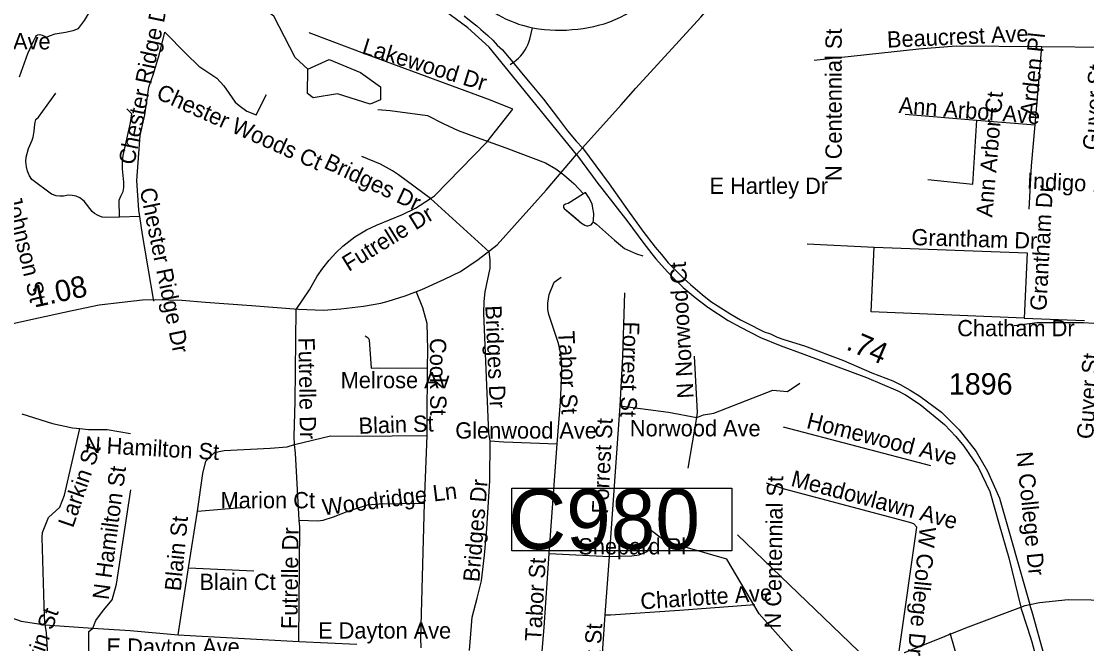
# Model space of a CAD drawing. Extents: x 1662474 to 1856135, y 779280 to 917889.
# Drawn here: x 1699415 to 1705631, y 812588 to 816221 of the extents above; entities that cross this region are included whole.
import ezdxf

# ---------------------------------------------------------------- set-up
doc = ezdxf.new("R2010")
doc.units = 0
for name, color, linetype in [('Exist Hydrographic Misc Water Feature', 7, 'Continuous'), ('Exist Hydrographic Pond Under 1500 Sq Ft', 7, 'Continuous'), ('Exist Road Non-System Type 51', 7, 'Continuous'), ('Exist Road Non-System Type 51 Label', 7, 'Continuous'), ('Exist Road Primary NC Mileage Hundredths English Label', 7, 'Continuous'), ('Exist Road Primary NC UnDivided 4 Lane Attributed', 7, 'Continuous'), ('Exist Road Secondary Mileage Tenths English Label', 7, 'Continuous'), ('Exist Road Secondary Structure Culvert Number Label', 7, 'Continuous'), ('Exist Road Secondary Type 51 Attributed', 7, 'Continuous'), ('Exist Road Secondary Type 51 Divided Attributed', 7, 'Continuous'), ('Exist Road Secondary Type 51 Number Label', 7, 'Continuous')]:
    doc.layers.add(name, color=color, linetype=linetype)

msp = doc.modelspace()

# ---------------------------------------------------------------- linework, layer by layer
at = {"layer": 'Exist Hydrographic Misc Water Feature'}
for points in [[(1699564.2, 816128.7), (1699580.1, 816136.5), (1699612.2, 816148.2), (1699672.2, 816157.6), (1699718.5, 816168.2), (1699748.4, 816179.9), (1699784.7, 816225.1), (1699869.1, 816371.1), (1699937.5, 816459.2), (1699993.9, 816545), (1700074.4, 816674.7), (1700171, 816813.9), (1700208.3, 816868.1)], [(1701086, 815941.8), (1701012, 816009), (1700889, 816251.1), (1700583, 816470.6), (1700352.1, 816692), (1700311, 816709.3)], [(1699405.2, 815897.2), (1699453.7, 816032.4), (1699488.2, 816108.9), (1699500.2, 816132.5), (1699503.9, 816138.1), (1699510.4, 816142.9), (1699522.6, 816144.3), (1699536.4, 816140.7), (1699564.2, 816128.7)], [(1701495.6, 815706.2), (1701566.8, 815701.4), (1701784.4, 815670.8), (1701876, 815625.4), (1701963.5, 815584.3), (1702116.9, 815526.9), (1702242.4, 815483.4), (1702473.4, 815394.2), (1702534.5, 815359.3), (1702580.8, 815325.5), (1702640.4, 815271.8), (1702695.1, 815214.9)], [(1702695.1, 815214.9), (1702605, 815157.6), (1702590.9, 815153), (1702584.2, 815149.8), (1702579, 815145.8), (1702577.9, 815140.9), (1702578.8, 815135.2), (1702582.8, 815129.4), (1702636.5, 815083.1), (1702682.6, 815042.8), (1702702.5, 815030.9), (1702711.7, 815028.3), (1702720.4, 815027.2), (1702728.2, 815028.8), (1702739.2, 815033.4), (1702748.5, 815043.1), (1702750.7, 815050.5)], [(1702695.1, 815214.9), (1702605, 815157.6), (1702590.9, 815153), (1702584.2, 815149.8), (1702579, 815145.8), (1702577.9, 815140.9), (1702578.8, 815135.2), (1702582.8, 815129.4), (1702682.6, 815042.8), (1702702.5, 815030.9), (1702711.7, 815028.3), (1702720.4, 815027.2), (1702728.2, 815028.8), (1702739.2, 815033.4), (1702748.5, 815043.1), (1702750.7, 815050.5)], [(1702750.7, 815050.5), (1702752.8, 815059.4), (1702754.7, 815098.7), (1702750.1, 815130.9), (1702744.9, 815154.8), (1702727.1, 815192.9), (1702706.1, 815222), (1702695.1, 815214.9)], [(1702750.7, 815050.5), (1702752.8, 815059.4), (1702754.7, 815098.7), (1702750.1, 815130.9), (1702744.9, 815154.8), (1702727.1, 815192.9), (1702706.1, 815222), (1702695.1, 815214.9)], [(1702750.7, 815050.5), (1702771.5, 815036.9), (1702876.1, 814942.9), (1702934.9, 814894.9), (1703003.4, 814863.9), (1703042.1, 814852.5)], [(1705672.1, 814457.8), (1705612.1, 814460.3), (1705342.1, 814460.8), (1705207.8, 814444.2)], [(1704193.2, 812199.1), (1704098.1, 812266.6), (1704090.1, 812309.5), (1703975, 812475.9), (1703720, 812763.5), (1703531.1, 813082.3), (1703174.1, 813184.8), (1703042, 813285.9)]]:
    msp.add_lwpolyline(points, dxfattribs=at)
at = {"layer": 'Exist Hydrographic Pond Under 1500 Sq Ft'}
msp.add_lwpolyline([(1701086, 815941.8), (1701212, 815998.4), (1701394, 815922.4), (1701510, 815838), (1701510, 815762.5), (1701451, 815737.4), (1701260, 815797.2), (1701118, 815773.8), (1701085, 815800.7), (1701086, 815941.8)], dxfattribs=at)
at = {"layer": 'Exist Road Non-System Type 51'}
for p, q in [((1705330.6, 815616.2), (1705369.9, 816074.2)), ((1705369.9, 816074.2), (1705755.2, 816071)), ((1704571.9, 815678.9), (1704989.4, 815644)), ((1704989.4, 815644), (1705330.6, 815616.2)), ((1702144.6, 814875.5), (1701803.1, 815186.9)), ((1700106, 815081.6), (1699987.6, 815078.4)), ((1703999.1, 814922.5), (1704391.8, 814903.1)), ((1705266.5, 814489.4), (1705617.4, 814473.9)), ((1702846.6, 813097.1), (1702908.9, 813976.6)), ((1703306.5, 813613.1), (1703356.4, 813908.9)), ((1701767.4, 813409.2), (1701782.6, 813803.6)), ((1703860.2, 813855.1), (1704719.4, 813627.8)), ((1702495.4, 813115.2), (1702542.4, 813754.9)), ((1700443, 813362.2), (1700721.5, 813384.8)), ((1700390.8, 813030.9), (1700443, 813362.2)), ((1702495.4, 813115.2), (1702846.6, 813097.1)), ((1702821.4, 812757.7), (1702846.6, 813097.1)), ((1700330.6, 812639.9), (1700390.8, 813030.9)), ((1700390.8, 813030.9), (1700770.9, 813013.6)), ((1702798.1, 812410.2), (1702821.4, 812757.7)), ((1699555.1, 812698.9), (1699833.4, 812679)), ((1700330.6, 812639.9), (1701034.6, 812601)), ((1701034.6, 812601), (1701372.1, 812585.5))]:
    msp.add_line(p, q, dxfattribs=at)
for points in [[(1701353.2, 817101.4), (1701358.8, 817051.4), (1701367.9, 817006.4), (1701378.1, 816968.9), (1701392.9, 816923.2), (1701404.4, 816897), (1701432.5, 816846.1), (1701452.1, 816817.8), (1701466.9, 816799.1), (1701485.5, 816775.2), (1701539.6, 816720.1), (1701596, 816675.2), (1701773.6, 816553.2), (1702147.4, 816290.2), (1702167.4, 816276.9), (1702197.9, 816258.7), (1702218.6, 816247.4), (1702239.6, 816236.4), (1702272.4, 816222.5), (1702294.4, 816213.2), (1702316.4, 816205.4), (1702339.4, 816198.4), (1702373.9, 816189.4), (1702397, 816183.9)], [(1702397, 816183.9), (1702431.9, 816177.9), (1702467.4, 816173.4), (1702499.6, 816170.8), (1702531.6, 816169.4), (1702564.2, 816169.2), (1702596.5, 816170.2), (1702628.8, 816172.6), (1702661.1, 816175.5), (1702692.9, 816179.9), (1702724.6, 816185.5), (1702756.1, 816191.5), (1702782.9, 816198.4), (1702815.6, 816207.2), (1702847.9, 816218.2), (1702879.4, 816230.9), (1702910.4, 816245.4), (1702940.4, 816261.1), (1702969.8, 816278.7), (1703002.2, 816300.4), (1703028.5, 816320.4), (1703066.6, 816351.1), (1703079.1, 816362.1), (1703153.8, 816443.2)], [(1702266.4, 815969.8), (1702280.8, 815978.4), (1702291.2, 815985.5), (1702304.1, 815995.7), (1702316.4, 816006.5), (1702328, 816018), (1702338.5, 816030.6), (1702347.9, 816043.5), (1702355, 816054), (1702365, 816072.1), (1702370.2, 816083.1), (1702376, 816098.6), (1702381.6, 816116.4), (1702397, 816183.9)], [(1700106, 815081.6), (1700100.5, 815119.6), (1700089.8, 815292.4), (1700109.1, 815554.2), (1700135.1, 815675), (1700160.1, 815837.4), (1700186.1, 815914.9), (1700220.6, 816031.4), (1700253.5, 816158.7), (1700376.4, 816032.2), (1700450.4, 815959.5), (1700497.1, 815929), (1700555.6, 815889.7), (1700596.2, 815844), (1700627, 815798.9), (1700663.8, 815750), (1700685.5, 815729.4), (1700731.8, 815696.2), (1700785.8, 815675.8), (1700845.4, 815793.9)], [(1701803.1, 815186.9), (1701826.4, 815202.9), (1702131.6, 815516.4), (1702282.9, 815708.9), (1702152.6, 815761.4), (1701435.6, 816025.6), (1701095.2, 816154.5)], [(1704040.9, 815994.7), (1704650.9, 816061.4), (1704869.9, 816077.4), (1705369.9, 816074.2)], [(1699987.6, 815078.4), (1699907.4, 815076.4), (1699886.4, 815078.7), (1699863.5, 815086.9), (1699842.8, 815098.9), (1699829.1, 815110.7), (1699781.1, 815170.8), (1699756.6, 815189.9), (1699735.4, 815200.2), (1699712.6, 815205.2), (1699688.9, 815205.4), (1699660.9, 815200.2), (1699639.4, 815199.9), (1699618.4, 815202.9), (1699591.6, 815211.8), (1699476.4, 815298.1), (1699463, 815319.4), (1699450.6, 815347.4), (1699444.9, 815371.4), (1699442, 815402.2), (1699444.4, 815428), (1699456.4, 815479.2), (1699479.2, 815527.5), (1699484, 815544.9), (1699491.1, 815580.8), (1699494.1, 815620.1), (1699500.8, 815648.2), (1699514.9, 815661.4), (1699616.8, 815802.2)], [(1699987.6, 815078.4), (1699986.9, 815176.9), (1699995.5, 815201), (1700009.6, 815228), (1700013.9, 815251.6), (1700013.9, 815281.9), (1700005.2, 815360.6), (1700005.2, 815402.5), (1700009.6, 815437.4), (1700051.9, 815628), (1700060.4, 815680.5), (1700031.8, 815710.7)], [(1704703.2, 815297.2), (1704966.2, 815271.4), (1704989.4, 815644)], [(1705294.4, 815125.1), (1705308, 815376.6), (1705330.6, 815616.2)], [(1701803.1, 815186.9), (1701615.6, 815325.4), (1701581.6, 815347.7), (1701510.1, 815388.1), (1701401.2, 815432.8)], [(1701018.6, 814538.8), (1701095.8, 814653.2), (1701141.4, 814733.2), (1701174.5, 814781), (1701210.6, 814826.2), (1701249.9, 814869.5), (1701291.9, 814909.1), (1701360.6, 814962.7), (1701428.2, 815003.9), (1701487.9, 815032.2), (1701640.1, 815094.4), (1701714.9, 815131.4), (1701803.1, 815186.9)], [(1700188.1, 814587.1), (1700121.5, 814977.6), (1700106, 815081.6)], [(1702151.4, 813771.9), (1702142.6, 813815.2), (1702113.6, 814518.4), (1702115.4, 814585.8), (1702121.1, 814641.2), (1702150.6, 814781.2), (1702150.9, 814831.2), (1702144.6, 814875.5)], [(1705266.5, 814489.4), (1704373.6, 814525.4), (1704391.8, 814903.1)], [(1704391.8, 814903.1), (1705282.9, 814868.9), (1705266.5, 814489.4)], [(1702542.4, 813754.9), (1702560.6, 813999.4), (1702568.6, 814164), (1702568.1, 814222), (1702562.1, 814279.2), (1702553.8, 814324.6), (1702548.2, 814346.7), (1702493.4, 814509.9), (1702487.4, 814539.4), (1702486.2, 814576.1), (1702495.1, 814627), (1702524.1, 814698.9), (1702564.8, 814728.5)], [(1701785.8, 814196.2), (1701787.6, 814306.5), (1701782.6, 814456.6), (1701758.1, 814548), (1701721.1, 814640.1)], [(1702908.9, 813976.6), (1702925.1, 814265.2), (1702936.4, 814636.7)], [(1701008.9, 813750.4), (1701007, 813797.4), (1701012.2, 814001.5), (1701018.6, 814538.8)], [(1701421.8, 814384.4), (1701439.1, 814373.4), (1701445.4, 814361.9), (1701455.6, 814196), (1701492.1, 814197.6), (1701785.8, 814196.2)], [(1703356.4, 813908.9), (1703360.2, 813937.2), (1703341.9, 814266.1)], [(1701782.6, 813803.6), (1701782.4, 813968.2), (1701785.8, 814120.2), (1701785.8, 814196.2)], [(1703356.4, 813908.9), (1703395.4, 813924.4), (1703455.6, 813933.9), (1703799.4, 814067.9), (1703884.4, 814060.9), (1703957.1, 814109.7)], [(1699418.6, 813929.9), (1699597.4, 813873.2), (1699713.1, 813848.2), (1699756.9, 813844.4)], [(1702908.9, 813976.6), (1703190.1, 813940.6), (1703356.4, 813908.9)], [(1699555.1, 812698.9), (1699550.4, 812744.9), (1699536.1, 813209.2), (1699539.4, 813237.5), (1699573.8, 813324.9), (1699640.6, 813385.5), (1699667.6, 813455.9), (1699756.9, 813844.4)], [(1699756.9, 813844.4), (1699806.9, 813839.1), (1699916.2, 813839.1), (1700052.5, 813815.4)], [(1701008.9, 813750.4), (1701218.6, 813802.1), (1701375.5, 813800.5), (1701782.6, 813803.6)], [(1700443, 813362.2), (1700473.8, 813581.1), (1700492.1, 813654.5), (1700541.9, 813703.6), (1700599.1, 813715.9), (1700867.1, 813729.1), (1700966.4, 813737.2), (1701008.9, 813750.4)], [(1701037.2, 813308.6), (1701014.9, 813699.9), (1701008.9, 813750.4)], [(1702030.9, 812549.1), (1702044.9, 812743.2), (1702074.5, 812853.8), (1702100.4, 812955.9), (1702118.4, 813105.5), (1702131.1, 813259.2), (1702149.2, 813541.9), (1702151.4, 813771.9)], [(1702151.4, 813771.9), (1702230.4, 813766.4), (1702542.4, 813754.9)], [(1704535.6, 812531.8), (1704639.8, 813268.2), (1704621.9, 813288.9), (1704599.1, 813296.2), (1703867.6, 813490.2), (1703762.1, 813525.4)], [(1699833.4, 812679), (1699850.6, 812723.1), (1699894.4, 812783.7), (1699945.9, 812844.9), (1699971.1, 812935.7), (1700053.8, 813485.8)], [(1701037.2, 813308.6), (1701145.1, 813305.2), (1701176.1, 813309.9), (1701236.1, 813329.4), (1701315.4, 813360.1), (1701435.6, 813399.4), (1701503.9, 813405.5), (1701767.4, 813409.2)], [(1701749, 812564.9), (1701746.9, 812621.2), (1701767.4, 813409.2)], [(1701034.6, 812601), (1701039.6, 813267.9), (1701037.2, 813308.6)], [(1702846.6, 813097.1), (1702907.5, 813098.4), (1702977.1, 813101.5), (1703018.9, 813107.9), (1703066.1, 813127.5), (1703093.1, 813173.4)], [(1702449, 812422.2), (1702450.1, 812498.9), (1702465.2, 812682.9), (1702495.4, 813115.2)], [(1702821.4, 812757.7), (1702852.6, 812757.7), (1703255.6, 812783.4), (1703694.9, 812816.5)], [(1699209.1, 812797.1), (1699218.1, 812794.4), (1699264.9, 812764.9), (1699353.2, 812740.9), (1699413.6, 812719.9), (1699555.1, 812698.9)], [(1699583.1, 812269.8), (1699561.4, 812654), (1699555.1, 812698.9)], [(1699808.4, 812292.6), (1699808.4, 812658.8), (1699833.4, 812679)], [(1699833.4, 812679), (1700049.4, 812666.1), (1700330.6, 812639.9)], [(1704836.4, 811619.7), (1704881.2, 811655.7), (1704940, 811713.1), (1704976, 811755.4), (1705007.2, 811815.5), (1705026.4, 811882.4), (1705026.4, 811935.9), (1704982.6, 812105.8), (1704941.6, 812280.2), (1704834.5, 812650.4)]]:
    msp.add_lwpolyline(points, dxfattribs=at)
at = {"layer": 'Exist Road Primary NC UnDivided 4 Lane Attributed'}
for points in [[(1702688.7, 815483), (1702915.7, 815734.2), (1703001.2, 815831.8), (1703379.3, 816244.8), (1703977.1, 816944.7), (1704421.2, 817482.5), (1704720.1, 817806.8), (1704925, 818054.4), (1705053.1, 818233.6), (1705159.8, 818430.8), (1705375.3, 818805.7), (1705656.2, 819331), (1705867.2, 819708.4), (1706138.6, 820186.4), (1706455.9, 820774.6)], [(1702654.6, 815444), (1702688.7, 815483)], [(1699285.7, 814440.4), (1699470, 814481.4), (1699711.1, 814533.6), (1699869.9, 814566.1), (1700004.3, 814582.4), (1700122.4, 814594.6), (1700198.7, 814597.1), (1700351.5, 814593.7), (1700488.9, 814582.4), (1700757.6, 814562.1), (1701032.1, 814540.1), (1701178.7, 814536.1), (1701278.7, 814543.5), (1701410.7, 814558), (1701513.3, 814576.4), (1701554.9, 814588.5), (1701654.8, 814619.7), (1701752, 814656.1), (1701884, 814716.9), (1701976.7, 814761.5), (1702080.9, 814831.6), (1702190.9, 814917.1), (1702393.1, 815141.4), (1702476.5, 815235.6), (1702654.6, 815444)]]:
    msp.add_lwpolyline(points, dxfattribs=at)
at = {"layer": 'Exist Road Secondary Structure Culvert Number Label'}
msp.add_line((1705778.5, 811124.4), (1703594.1, 813224.2), dxfattribs=at)
msp.add_lwpolyline([(1702277.8, 813495.4), (1703560.6, 813495.4), (1703560.6, 813130.4), (1702277.8, 813130.4)], close=True, dxfattribs=at)
at = {"layer": 'Exist Road Secondary Type 51 Attributed'}
for points in [[(1705298.6, 812816.5), (1705354.9, 812828.5), (1705522.1, 812847), (1706056.6, 812838.8), (1706232.6, 812840.8), (1706307.5, 812846.9), (1706422.8, 812865.1), (1706584.6, 812907.4), (1706917.6, 812980.4), (1707238.9, 813050.9), (1707461.3, 813104.2), (1707658, 813133.1), (1707755.6, 813132.2), (1707806.3, 813129.4), (1708625.4, 812952.4), (1708760.2, 812925.4), (1708865.6, 812920.5), (1708924.4, 812927.9), (1709218.5, 813006.3), (1709701, 813120.7), (1710000.1, 813206.3)], [(1705246.4, 812800.8), (1705272.3, 812811), (1705298.6, 812816.5)], [(1704563.7, 812534.8), (1704925.4, 812681.7), (1705246.4, 812800.8)]]:
    msp.add_lwpolyline(points, dxfattribs=at)
at = {"layer": 'Exist Road Secondary Type 51 Divided Attributed'}
for points in [[(1702654.6, 815444), (1702145, 816069.6), (1702021.2, 816183.2), (1701850.9, 816307)], [(1701998.4, 816253.4), (1702039.7, 816220.8), (1702073.3, 816193.9), (1702096.3, 816173.8), (1702137.1, 816138.1), (1702166.4, 816110.8), (1702192.4, 816082.8), (1702221.7, 816054.8), (1702250.4, 816021.6), (1702272.5, 815993.7), (1702343.2, 815909.5), (1702383, 815861), (1702461.2, 815766.4), (1702548.4, 815651.3), (1702602.2, 815581.4), (1702652.7, 815522.3), (1702688.7, 815483)], [(1702688.7, 815483), (1702844, 815273.2), (1702942.2, 815135.2), (1703041.7, 814995.8), (1703112.8, 814903.3), (1703150.4, 814859.8), (1703189, 814811.1), (1703224.5, 814775.6), (1703253, 814747.8), (1703282.3, 814718.5), (1703319.4, 814685.3), (1703387.4, 814626.1), (1703438.6, 814586.6), (1703475.3, 814562.4), (1703555.6, 814511.1), (1703610.3, 814478.8), (1703680.3, 814443.1), (1703714.7, 814426.5), (1703749.7, 814409.3), (1703786.1, 814396.1), (1703825.1, 814378.3), (1703863.4, 814364.4), (1703984, 814326.3), (1704211.1, 814240.9), (1704377.1, 814169.6), (1704499.2, 814121.8), (1704543.4, 814101), (1704601.7, 814068.7), (1704657, 814032.9), (1704782.9, 813939.6), (1704887.3, 813837.3), (1704985.9, 813710.4), (1705053, 813595.3), (1705121.2, 813437), (1705298.6, 812816.5)], [(1702654.6, 815444), (1702747.4, 815317.1), (1702779.4, 815274.7), (1702802.6, 815244.3), (1702953.8, 815050.4), (1703041.9, 814931.1), (1703094.4, 814864.2), (1703116.7, 814835.4), (1703185, 814758), (1703219.2, 814723.9), (1703276.9, 814667.4), (1703346.3, 814609.9), (1703420, 814552.4), (1703538.8, 814475.7), (1703610.8, 814435.9), (1703727, 814376.5), (1703843.1, 814329.8), (1703981.1, 814278), (1704346.4, 814143), (1704528.1, 814064.6), (1704573.5, 814040.3), (1704659.4, 813984.9), (1704801.8, 813867.2), (1704867.8, 813798.3), (1704913.4, 813740.9), (1704996.8, 813619.5), (1705064.9, 813477), (1705120.7, 813285), (1705176.4, 813089.8), (1705246.4, 812800.8)], [(1705644.7, 811689.3), (1705629.8, 811737.2), (1705617.2, 811774.9), (1705605.5, 811810.3), (1705590.5, 811862.9), (1705458.3, 812265.6), (1705404.2, 812445.5), (1705358.8, 812606.1), (1705316.3, 812759.9), (1705298.6, 812816.5)], [(1705641.3, 811574.7), (1705616.3, 811659.3), (1705597.5, 811710.7), (1705559.3, 811841.8), (1705536.7, 811911.3), (1705472.7, 812110.3), (1705437.6, 812223), (1705418.2, 812279.4), (1705342.2, 812488.8), (1705312.2, 812596.5), (1705288.3, 812677.4), (1705246.4, 812800.8)]]:
    msp.add_lwpolyline(points, dxfattribs=at)

# ---------------------------------------------------------------- texts
at = {"layer": 'Exist Road Non-System Type 51 Label'}
for s, rotation, p in [('Chester Ridge Dr', 78.22702, (1700073.8, 815379)), ('N Centennial St', 90, (1704201.6, 815288.8)), ('Beaucrest Ave', 2.54049, (1704467.7, 816067.1)), ('Lakewood Dr', 342.83335, (1701397.2, 816034.2)), ('Arden Pl', 83.88799, (1705336.3, 815664.8)), ('Guyer St', 85.82124, (1705702, 815466.1)), ('Chester Woods Ct', 335.93056, (1700196.1, 815772.6)), ('Ann Arbor Ct', 85.08721, (1705080.1, 815074.5)), ('Ann Arbor Ave', 355.39726, (1704531.6, 815685.9)), ('Bridges Dr', 334.76418, (1701174.4, 815367.8)), ('Indigo Pl', 357.30116, (1705280.5, 815244.2)), ('Chester Ridge Dr', 281.54637, (1700105.5, 815240)), ('Grantham Dr', 86.87978, (1705394.9, 814529.5)), ('Johnson St', 283.50616, (1699320, 815192.8)), ('Futrelle Dr', 31.78786, (1701325.1, 814758.1)), ('Grantham Dr', 358.25079, (1704607.3, 814915.1)), ('N Norwood Ct ', 93.26388, (1703337.8, 814022.3)), ('Bridges Dr', 272.53356, (1702122, 814561.3)), ('Forrest St', 268.21532, (1702926.9, 814470)), ('Futrelle Dr', 270.87941, (1701032, 814375.1)), ('Cook St', 270.31156, (1701798.6, 814372.3)), ('Tabor St', 272.35008, (1702547.4, 814413)), ('Guyer St', 85.82124, (1705667.4, 813780)), ('Homewood Ave', 345.81419, (1703990.8, 813847.6)), ('Blain St', 1.92782, (1701384.3, 813812.8)), ('Forrest St', 87.13634, (1702838.1, 813345.1)), ('Larkin St', 70.99939, (1699716.7, 813260.4)), ('N Hamilton St', 356.70331, (1699784.3, 813705.4)), ('N College Dr', 275.78863, (1705220.3, 813705.1)), ('N Hamilton St', 82.48391, (1699924.3, 812841.2)), ('N Centennial St', 89.07649, (1703846.1, 812676.7)), ('Meadowlawn Ave', 345.13854, (1703899.9, 813510.7)), ('Woodridge Ln', 7.1491, (1701177, 813337.2)), ('Bridges Dr', 85.21444, (1702086.8, 812946)), ('Blain St', 84.43101, (1700345.6, 812892.4)), ('Futrelle Dr', 89.29632, (1701025.9, 812673.4)), ('W College Dr', 264.47215, (1704657.9, 813273.9)), ('Tabor St', 86.68969, (1702447.7, 812600)), ('Charlotte Ave', 3.87024, (1703030.2, 812788.5)), ('Larkin St', 70.99939, (1699471.3, 812302.1)), ('Forrest St', 87.13634, (1702776.7, 812146.8))]:
    msp.add_text(s, height=95, rotation=rotation, dxfattribs=at).set_placement(p)
for s, p in [('Northpoint Ave', (1698745.8, 816057)), ('E Hartley Dr', (1703430.2, 815213.8)), ('Chatham Dr', (1704875.5, 814382.9)), ('Melrose Av', (1701278.5, 814079.7)), ('Glenwood Ave', (1701947, 813785.7)), ('Norwood Ave', (1702965.7, 813798.7)), ('Marion Ct', (1700577.9, 813378.7)), ('Shepard Pl', (1702664.7, 813109.3)), ('Blain Ct', (1700454.6, 812902)), ('E Dayton Ave', (1701146.5, 812618.1)), ('E Dayton Ave', (1699913, 812523.9))]:
    msp.add_text(s, height=95, dxfattribs=at).set_placement(p)
at = {"layer": 'Exist Road Primary NC Mileage Hundredths English Label'}
msp.add_text('1.08', height=125, rotation=12.21387, dxfattribs=at).set_placement((1699490, 814549.7))
at = {"layer": 'Exist Road Secondary Mileage Tenths English Label'}
msp.add_text('.74', height=125, rotation=336.75449, dxfattribs=at).set_placement((1704221.3, 814308))
at = {"layer": 'Exist Road Secondary Structure Culvert Number Label'}
msp.add_text('C980', height=350, dxfattribs=at).set_placement((1702255.6, 813140.2))
at = {"layer": 'Exist Road Secondary Type 51 Number Label'}
msp.add_text('1896', height=125, dxfattribs=at).set_placement((1704826.4, 814042.3))

doc.saveas('drawing.dxf')
